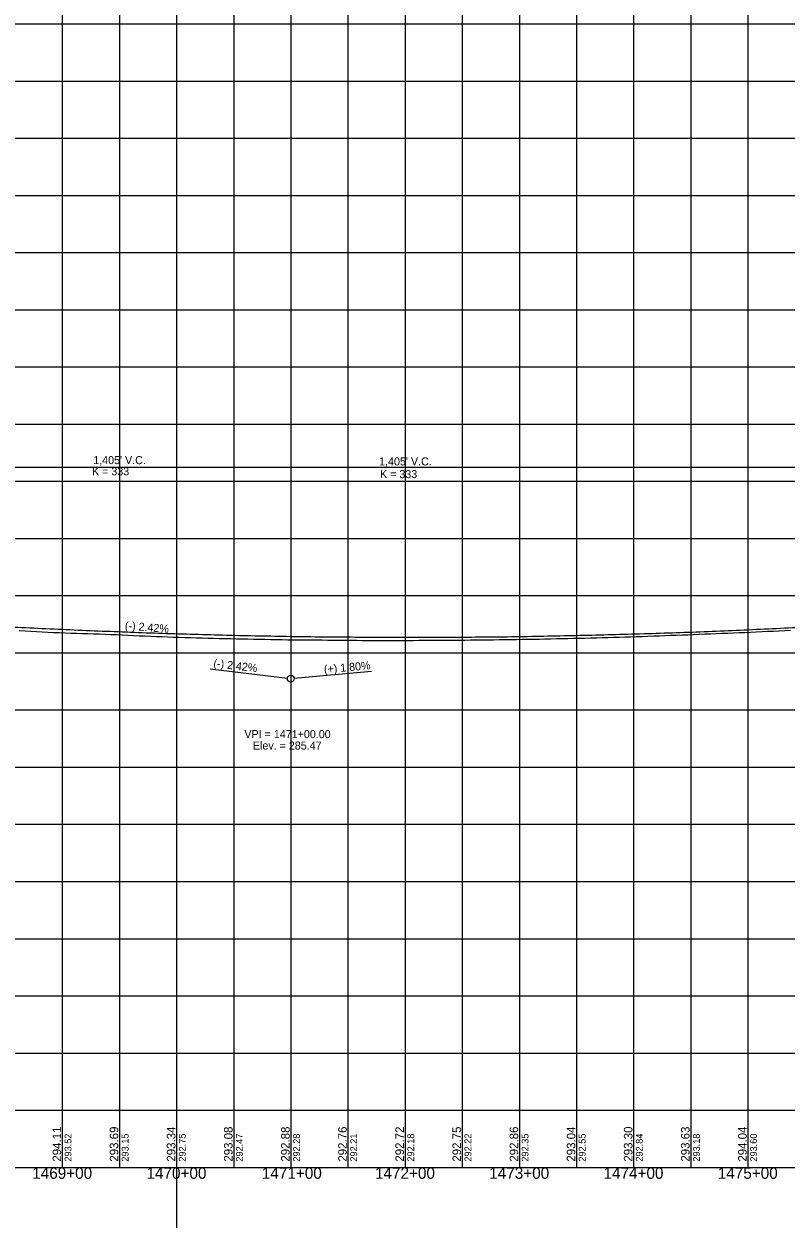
# Model space of a CAD drawing. Extents: x -90830 to 2015517, y -20856 to 836331.
# Drawn here: x 35790 to 36457, y -19432 to -18387 of the extents above; entities that cross this region are included whole.
import ezdxf

# ---------------------------------------------------------------- set-up
doc = ezdxf.new("R2010")
doc.units = 0
for name, color, linetype in [('Level 1', 7, 'Continuous'), ('RD_DDB_GradeTX', 7, 'Continuous'), ('RD_DDB_Profile_Elev', 7, 'Continuous'), ('RD_DDB_Profile_EX', 7, 'Continuous'), ('RD_DDB_Profile_Lbl', 7, 'Continuous'), ('RD_DDB_Profile_PR', 7, 'Continuous'), ('RD_DDB_StaTX', 7, 'Continuous'), ('RD_DDB_StripGrade', 7, 'Continuous'), ('RD_DDB_VCLbl', 7, 'Continuous'), ('RD_GPK_Profile_Cell', 7, 'Continuous')]:
    doc.layers.add(name, color=color, linetype=linetype)

msp = doc.modelspace()

# ---------------------------------------------------------------- linework, layer by layer
at = {"layer": 'Level 1'}
for p, q in [((35923.5, -12693.4), (35923.5, -20856.1)), ((35823.5, -17886.5), (35823.5, -18386.5)), ((35873.5, -17886.5), (35873.5, -18386.5)), ((35923.5, -17886.5), (35923.5, -18386.5)), ((35973.5, -17886.5), (35973.5, -18386.5)), ((36023.5, -17886.5), (36023.5, -18386.5)), ((36073.5, -17886.5), (36073.5, -18386.5)), ((36123.5, -17886.5), (36123.5, -18386.5)), ((36173.5, -17886.5), (36173.5, -18386.5)), ((36223.5, -17886.5), (36223.5, -18386.5)), ((36273.5, -17886.5), (36273.5, -18386.5)), ((36323.5, -17886.5), (36323.5, -18386.5)), ((36373.5, -17886.5), (36373.5, -18386.5)), ((36423.5, -17886.5), (36423.5, -18386.5)), ((35173.5, -18386.5), (36773.5, -18386.5)), ((35173.5, -18386.5), (36773.5, -18386.5)), ((35823.5, -18386.5), (35823.5, -18886.5)), ((35873.5, -18386.5), (35873.5, -18886.5)), ((35923.5, -18386.5), (35923.5, -18886.5)), ((35973.5, -18386.5), (35973.5, -18886.5)), ((36023.5, -18386.5), (36023.5, -18886.5)), ((36073.5, -18386.5), (36073.5, -18886.5)), ((36123.5, -18386.5), (36123.5, -18886.5)), ((36173.5, -18386.5), (36173.5, -18886.5)), ((36223.5, -18386.5), (36223.5, -18886.5)), ((36273.5, -18386.5), (36273.5, -18886.5)), ((36323.5, -18386.5), (36323.5, -18886.5)), ((36373.5, -18386.5), (36373.5, -18886.5)), ((36423.5, -18386.5), (36423.5, -18886.5)), ((35173.5, -18436.5), (36773.5, -18436.5)), ((35173.5, -18486.5), (36773.5, -18486.5)), ((35173.5, -18536.5), (36773.5, -18536.5)), ((35173.5, -18586.5), (36773.5, -18586.5)), ((35173.5, -18636.5), (36773.5, -18636.5)), ((35173.5, -18686.5), (36773.5, -18686.5)), ((35173.5, -18736.5), (36773.5, -18736.5)), ((35173.5, -18786.5), (36773.5, -18786.5)), ((35173.5, -18836.5), (36773.5, -18836.5)), ((35173.5, -18886.5), (36773.5, -18886.5)), ((35173.5, -18886.5), (36773.5, -18886.5)), ((35823.5, -18886.5), (35823.5, -19386.5)), ((35873.5, -18886.5), (35873.5, -19386.5)), ((35923.5, -18886.5), (35923.5, -19386.5)), ((35973.5, -18886.5), (35973.5, -19386.5)), ((36023.5, -18886.5), (36023.5, -19386.5)), ((36073.5, -18886.5), (36073.5, -19386.5)), ((36123.5, -18886.5), (36123.5, -19386.5)), ((36173.5, -18886.5), (36173.5, -19386.5)), ((36223.5, -18886.5), (36223.5, -19386.5)), ((36273.5, -18886.5), (36273.5, -19386.5)), ((36323.5, -18886.5), (36323.5, -19386.5)), ((36373.5, -18886.5), (36373.5, -19386.5)), ((36423.5, -18886.5), (36423.5, -19386.5)), ((35173.5, -18936.5), (36773.5, -18936.5)), ((35173.5, -18986.5), (36773.5, -18986.5)), ((35173.5, -19036.5), (36773.5, -19036.5)), ((35173.5, -19086.5), (36773.5, -19086.5)), ((35173.5, -19136.5), (36773.5, -19136.5)), ((35173.5, -19186.5), (36773.5, -19186.5)), ((35173.5, -19236.5), (36773.5, -19236.5)), ((35173.5, -19286.5), (36773.5, -19286.5)), ((35173.5, -19336.5), (36773.5, -19336.5)), ((35173.5, -19386.5), (36773.5, -19386.5))]:
    msp.add_line(p, q, dxfattribs=at)
at = {"layer": 'RD_DDB_GradeTX'}
for p, q in [((35953, -18950.6), (36020.5, -18958.8)), ((36094.2, -18952.8), (36026.4, -18958.9))]:
    msp.add_line(p, q, dxfattribs=at)
msp.add_circle((36023.5, -18959.1), 3, dxfattribs=at)
at = {"layer": 'RD_DDB_Profile_EX'}
for points in [[(35785.9, -18917.1), (35790.9, -18917.4), (35795.9, -18917.7), (35800.9, -18918), (35805.9, -18918.2), (35810.9, -18918.4), (35815.9, -18918.6), (35820.9, -18918.8), (35825.9, -18919), (35830.9, -18919.2), (35835.9, -18919.3), (35840.9, -18919.5), (35845.9, -18919.6), (35850.9, -18919.8), (35855.9, -18920), (35860.9, -18920.2), (35865.9, -18920.4), (35870.9, -18920.6), (35875.9, -18920.9), (35880.9, -18921.1), (35885.9, -18921.4), (35890.9, -18921.6), (35895.9, -18921.8), (35900.9, -18922), (35905.9, -18922.2), (35910.9, -18922.3), (35915.9, -18922.5), (35920.9, -18922.7)], [(35920.9, -18922.7), (35925.9, -18922.9), (35930.9, -18923.1), (35935.9, -18923.2), (35940.9, -18923.4), (35945.9, -18923.5), (35950.9, -18923.6), (35955.9, -18923.8), (35960.9, -18923.9), (35965.9, -18924), (35970.9, -18924.1), (35975.9, -18924.2), (35980.9, -18924.3), (35985.9, -18924.4), (35990.9, -18924.5), (35995.9, -18924.6), (36000.9, -18924.7), (36005.9, -18924.8), (36010.9, -18924.9), (36015.9, -18925), (36020.9, -18925.1), (36025.9, -18925.2), (36030.9, -18925.2), (36035.9, -18925.3), (36040.9, -18925.3), (36045.9, -18925.3), (36050.9, -18925.3), (36055.9, -18925.4), (36060.9, -18925.4), (36065.9, -18925.4), (36070.9, -18925.4), (36075.9, -18925.5), (36080.9, -18925.5), (36085.9, -18925.6), (36090.9, -18925.6), (36095.9, -18925.6), (36100.9, -18925.6), (36105.9, -18925.6), (36110.9, -18925.6), (36115.9, -18925.6), (36120.9, -18925.6), (36125.9, -18925.6), (36130.9, -18925.6), (36135.9, -18925.5), (36140.9, -18925.5), (36145.9, -18925.5), (36150.9, -18925.5), (36155.9, -18925.5), (36160.9, -18925.5), (36165.9, -18925.4), (36170.9, -18925.4), (36175.9, -18925.4), (36180.9, -18925.3), (36185.9, -18925.3), (36190.9, -18925.2), (36195.9, -18925.2), (36200.9, -18925.1), (36205.9, -18925), (36210.9, -18925), (36215.9, -18924.9), (36220.9, -18924.8), (36225.9, -18924.7), (36230.9, -18924.7), (36235.9, -18924.6), (36240.9, -18924.5), (36245.9, -18924.3), (36250.9, -18924.2), (36255.9, -18924.1), (36260.9, -18924), (36265.9, -18923.9), (36270.9, -18923.8), (36275.9, -18923.7), (36280.9, -18923.6), (36285.9, -18923.4), (36290.9, -18923.3), (36295.9, -18923.2), (36300.9, -18923), (36305.9, -18922.8), (36310.9, -18922.7), (36315.9, -18922.5), (36320.9, -18922.4), (36325.9, -18922.2), (36330.9, -18922.1), (36335.9, -18921.9), (36340.9, -18921.7), (36345.9, -18921.6), (36350.9, -18921.4), (36355.9, -18921.2), (36360.9, -18921), (36365.9, -18920.9), (36370.9, -18920.7), (36375.9, -18920.5), (36380.9, -18920.3), (36385.9, -18920), (36390.9, -18919.8), (36395.9, -18919.6), (36400.9, -18919.4), (36405.9, -18919.2), (36410.9, -18919), (36415.9, -18918.8), (36420.9, -18918.6)], [(36420.9, -18918.6), (36425.9, -18918.4), (36430.9, -18918.2), (36435.9, -18917.9), (36440.9, -18917.7), (36445.9, -18917.5), (36450.9, -18917.2), (36455.9, -18917), (36460.9, -18916.7)]]:
    msp.add_lwpolyline(points, dxfattribs=at)
at = {"layer": 'RD_DDB_Profile_PR'}
msp.add_spline([(35321, -18874.1), (35349.1, -18877.4), (35377.2, -18880.7), (35405.3, -18883.8), (35433.4, -18886.8), (35461.5, -18889.6), (35489.6, -18892.4), (35517.7, -18895), (35545.8, -18897.5), (35573.9, -18899.9), (35602, -18902.2), (35630.1, -18904.3), (35658.2, -18906.4), (35686.3, -18908.3), (35714.4, -18910.1), (35742.5, -18911.8), (35770.6, -18913.4), (35798.7, -18914.8), (35826.8, -18916.1), (35854.9, -18917.3), (35883, -18918.4), (35911.1, -18919.4), (35939.2, -18920.2), (35967.3, -18921), (35995.4, -18921.6), (36023.5, -18922.1), (36051.6, -18922.5), (36079.7, -18922.7), (36107.8, -18922.9), (36135.9, -18922.9), (36164, -18922.8), (36192.1, -18922.6), (36220.2, -18922.3), (36248.3, -18921.8), (36276.4, -18921.2), (36304.5, -18920.5), (36332.6, -18919.7), (36360.7, -18918.8), (36388.8, -18917.8), (36416.9, -18916.6), (36445, -18915.3), (36473.1, -18913.9), (36501.2, -18912.4), (36529.3, -18910.8), (36557.4, -18909), (36585.5, -18907.1), (36613.6, -18905.1), (36641.7, -18903), (36669.8, -18900.8), (36697.9, -18898.5), (36726, -18896)], degree=3, dxfattribs=at)
at = {"layer": 'RD_DDB_VCLbl'}
msp.add_line((35321, -18774.1), (36726, -18774.1), dxfattribs=at)
at = {"layer": 'RD_GPK_Profile_Cell'}
msp.add_line((4823.5, -19386.5), (75223.5, -19386.5), dxfattribs=at)

# ---------------------------------------------------------------- texts
at = {"layer": 'RD_DDB_GradeTX'}
for s, rotation, p in [('(-) 2.42%', 355.3019, (35878.1, -18916)), ('(-) 2.42%', 353.0972, (35955.5, -18948.9)), ('(+) 1.80%', 5.138, (36052.8, -18954.5))]:
    msp.add_text(s, height=7, rotation=rotation, dxfattribs=at).set_placement(p)
at = {"layer": 'RD_DDB_Profile_Elev'}
for s, p in [('294.11', (35822.5, -19381.5)), ('293.69', (35872.5, -19381.5)), ('293.34', (35922.5, -19381.5)), ('293.08', (35972.5, -19381.5)), ('292.88', (36022.5, -19381.5)), ('292.76', (36072.5, -19381.5)), ('292.72', (36122.5, -19381.5)), ('292.75', (36172.5, -19381.5)), ('292.86', (36222.5, -19381.5)), ('293.04', (36272.5, -19381.5)), ('293.30', (36322.5, -19381.5)), ('293.63', (36372.5, -19381.5)), ('294.04', (36422.5, -19381.5))]:
    msp.add_text(s, height=7.5, rotation=90, dxfattribs=at).set_placement(p)
at = {"layer": 'RD_DDB_Profile_Lbl'}
for s, p in [('VPI = 1471+00.00', (35982.9, -19011.1)), ('Elev. = 285.47', (35990.3, -19021.1))]:
    msp.add_text(s, height=7, dxfattribs=at).set_placement(p)
at = {"layer": 'RD_DDB_StaTX'}
for s, p in [('1469+00', (35797.2, -19396.5)), ('1470+00', (35897.2, -19396.5)), ('1471+00', (35998.2, -19396.5)), ('1472+00', (36097.2, -19396.5)), ('1473+00', (36197.2, -19396.5)), ('1474+00', (36297.2, -19396.5)), ('1475+00', (36397.2, -19396.5))]:
    msp.add_text(s, height=10, dxfattribs=at).set_placement(p)
at = {"layer": 'RD_DDB_StripGrade'}
for s, p in [('293.52', (35831.5, -19381.5)), ('293.15', (35881.5, -19381.5)), ('292.75', (35931.5, -19381.5)), ('292.47', (35981.5, -19381.5)), ('292.28', (36031.5, -19381.5)), ('292.21', (36081.5, -19381.5)), ('292.18', (36131.5, -19381.5)), ('292.22', (36181.5, -19381.5)), ('292.35', (36231.5, -19381.5)), ('292.55', (36281.5, -19381.5)), ('292.84', (36331.5, -19381.5)), ('293.18', (36381.5, -19381.5)), ('293.60', (36431.5, -19381.5))]:
    msp.add_text(s, height=6, rotation=90, dxfattribs=at).set_placement(p)
at = {"layer": 'RD_DDB_VCLbl'}
for s, p in [("1,405' V.C.", (35850.6, -18771.5)), ("1,405' V.C.", (36100.8, -18772.6)), ('K = 333', (35849.5, -18781.3)), ('K = 333', (36101.6, -18783.7))]:
    msp.add_text(s, height=7, dxfattribs=at).set_placement(p)

doc.saveas('drawing.dxf')
